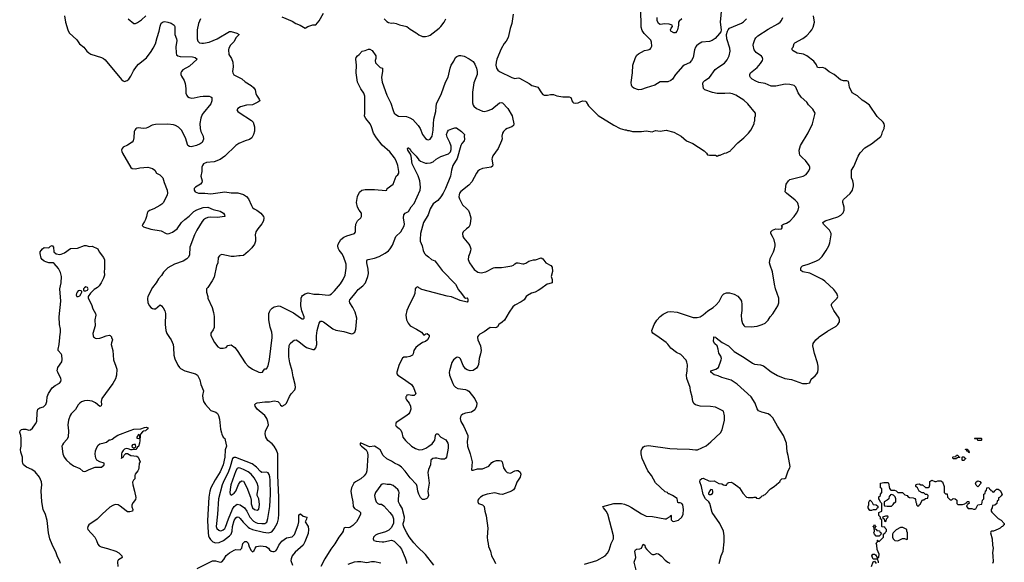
# Model space of a CAD drawing. Header units: inches. Extents: x 1934316 to 2140091, y 524953 to 667329.
# Tile 363 of 384: x 2102111 to 2114871, y 587086 to 594120. Entities that reach past the tile are written whole.
import ezdxf

# ---------------------------------------------------------------- set-up
doc = ezdxf.new("R2010")
doc.units = ezdxf.units.IN
doc.header["$MEASUREMENT"] = 0
for name, color, linetype in [('C1508', 7, 'Continuous'), ('C1509', 7, 'Continuous'), ('C1518', 7, 'Continuous'), ('C1519', 7, 'Continuous')]:
    doc.layers.add(name, color=color, linetype=linetype)

msp = doc.modelspace()

# ---------------------------------------------------------------- linework, layer by layer
at = {"layer": 'C1508', "color": 5}
for points, elevation in [([(2102640, 587070), (2102629, 587110), (2102599, 587159), (2102584, 587210), (2102530, 587316), (2102503, 587390), (2102486, 587470), (2102468, 587630), (2102444, 587704), (2102417, 587770), (2102400, 587870), (2102391, 588011), (2102398, 588090), (2102393, 588130), (2102366, 588190), (2102310, 588260), (2102270, 588288), (2102198, 588318), (2102161, 588350), (2102150, 588370), (2102147, 588387), (2102148, 588450), (2102127, 588513), (2102120, 588550), (2102130, 588590), (2102132, 588690), (2102125, 588730), (2102111, 588770), (2102116, 588790), (2102133, 588807), (2102150, 588814), (2102190, 588812), (2102230, 588801), (2102250, 588803), (2102276, 588824), (2102318, 588882), (2102332, 588910), (2102337, 589030), (2102348, 589070), (2102370, 589087), (2102418, 589102), (2102450, 589130), (2102462, 589170), (2102465, 589230), (2102485, 589275), (2102533, 589347), (2102570, 589377), (2102625, 589410), (2102644, 589430), (2102650, 589450), (2102646, 589470), (2102604, 589550), (2102598, 589570), (2102605, 589610), (2102656, 589684), (2102663, 589717), (2102657, 589770), (2102647, 589790), (2102611, 589830), (2102611, 589850), (2102622, 589910), (2102630, 590000)], 180), ([(2103302, 590000), (2103313, 589970), (2103300, 589930), (2103298, 589910), (2103320, 589830), (2103328, 589710), (2103359, 589630), (2103368, 589590), (2103364, 589510), (2103354, 589466), (2103316, 589404), (2103175, 589210), (2103165, 589170), (2103170, 589130), (2103167, 589113), (2103150, 589107), (2103095, 589155), (2103050, 589175), (2102990, 589185), (2102950, 589181), (2102910, 589165), (2102889, 589150), (2102870, 589128), (2102835, 589065), (2102779, 589010), (2102766, 588990), (2102745, 588930), (2102737, 588870), (2102743, 588790), (2102738, 588710), (2102723, 588677), (2102679, 588630), (2102665, 588610), (2102659, 588590), (2102672, 588490), (2102686, 588450), (2102716, 588410), (2102760, 588370), (2102810, 588336), (2102890, 588301), (2102930, 588266), (2102950, 588261), (2102970, 588266), (2103011, 588289), (2103090, 588320), (2103170, 588319), (2103205, 588350), (2103205, 588370), (2103150, 588387), (2103110, 588410), (2103096, 588436), (2103088, 588488), (2103092, 588530), (2103110, 588574), (2103130, 588604), (2103150, 588623), (2103207, 588633), (2103236, 588644), (2103270, 588672), (2103287, 588673), (2103310, 588682), (2103347, 588713), (2103384, 588736), (2103544, 588796), (2103590, 588811), (2103683, 588817), (2103730, 588835), (2103756, 588836), (2103774, 588830), (2103762, 588810), (2103742, 588790), (2103715, 588785), (2103703, 588777), (2103675, 588745), (2103671, 588730), (2103670, 588666), (2103662, 588630), (2103650, 588589), (2103639, 588581), (2103630, 588561), (2103622, 588558), (2103619, 588550), (2103570, 588542), (2103550, 588544), (2103518, 588558), (2103490, 588562), (2103468, 588552), (2103450, 588535), (2103435, 588510), (2103429, 588490), (2103430, 588432), (2103436, 588444), (2103450, 588450), (2103465, 588475), (2103485, 588495), (2103510, 588496), (2103550, 588470), (2103630, 588464), (2103647, 588450), (2103671, 588390), (2103658, 588370), (2103656, 588310), (2103651, 588290), (2103641, 588270), (2103608, 588230), (2103602, 588210), (2103602, 588170), (2103586, 588150), (2103575, 588125), (2103576, 588090), (2103598, 588010), (2103615, 587925), (2103610, 587899), (2103580, 587860), (2103566, 587830), (2103566, 587806), (2103579, 587770), (2103571, 587750), (2103540, 587740), (2103510, 587741), (2103490, 587752), (2103414, 587814), (2103389, 587829), (2103350, 587834), (2103316, 587824), (2103278, 587802), (2103178, 587710), (2103115, 587645), (2103007, 587570), (2102992, 587550), (2102989, 587530), (2102995, 587510), (2103085, 587410), (2103107, 587370), (2103123, 587323), (2103140, 587300), (2103166, 587286), (2103250, 587265), (2103357, 587230), (2103395, 587210), (2103436, 587170), (2103439, 587150), (2103435, 587145), (2103390, 587120), (2103382, 587110), (2103379, 587090), (2103385, 587030)], 180), ([(2103080, 590000), (2103090, 589992), (2103110, 589986), (2103150, 589991), (2103174, 590000)], 180), ([(2104052, 590000), (2104072, 589970), (2104098, 589910), (2104105, 589870), (2104108, 589770), (2104123, 589723), (2104162, 589642), (2104183, 589610), (2104197, 589597), (2104250, 589570), (2104390, 589528), (2104416, 589510), (2104447, 589450), (2104458, 589390), (2104491, 589310), (2104479, 589250), (2104483, 589210), (2104494, 589170), (2104521, 589130), (2104590, 589053), (2104652, 589032), (2104673, 589013), (2104688, 588990), (2104701, 588941), (2104715, 588810), (2104725, 588765), (2104730, 588747), (2104750, 588710), (2104768, 588690), (2104776, 588670), (2104790, 588590), (2104775, 588545), (2104768, 588450), (2104749, 588350), (2104710, 588260), (2104645, 588155), (2104588, 588050), (2104574, 588010), (2104562, 587930), (2104545, 587630), (2104553, 587470), (2104559, 587430), (2104568, 587408), (2104583, 587383), (2104613, 587353), (2104650, 587338), (2104697, 587343), (2104752, 587368), (2104832, 587428), (2104850, 587450), (2104866, 587490), (2104869, 587550), (2104890, 587629), (2104910, 587663), (2104930, 587674), (2104950, 587671), (2104970, 587653), (2105006, 587606), (2105070, 587541), (2105090, 587527), (2105130, 587510), (2105270, 587475), (2105330, 587469), (2105365, 587475), (2105378, 587482), (2105410, 587519), (2105450, 587596), (2105465, 587650), (2105471, 587709), (2105471, 587931), (2105456, 588210), (2105456, 588490), (2105439, 588539), (2105411, 588590), (2105381, 588621), (2105326, 588666), (2105300, 588710), (2105293, 588750), (2105296, 588784), (2105335, 588870), (2105328, 588910), (2105313, 588950), (2105287, 588987), (2105188, 589070), (2105161, 589110), (2105159, 589130), (2105170, 589146), (2105188, 589152), (2105290, 589166), (2105350, 589168), (2105410, 589181), (2105455, 589170), (2105477, 589150), (2105490, 589125), (2105511, 589110), (2105550, 589130), (2105570, 589150), (2105606, 589234), (2105630, 589269), (2105678, 589322), (2105685, 589350), (2105681, 589390), (2105653, 589490), (2105644, 589570), (2105610, 589670), (2105601, 589750), (2105599, 589830), (2105605, 589895), (2105618, 589922), (2105650, 589954), (2105670, 589967), (2105692, 589972), (2105730, 589949), (2105799, 589890), (2105830, 589870), (2105910, 589844), (2105930, 589843), (2105950, 589866), (2105960, 589910), (2105958, 590000)], 220), ([(2104601, 590000), (2104637, 589937), (2104679, 589879), (2104710, 589861), (2104750, 589861), (2104788, 589870), (2104810, 589895), (2104850, 589906), (2104898, 589870), (2104931, 589831), (2105031, 589670), (2105071, 589630), (2105129, 589589), (2105210, 589551), (2105235, 589545), (2105258, 589550), (2105270, 589574), (2105287, 589593), (2105310, 589594), (2105330, 589634), (2105350, 589714), (2105381, 590000)], 240), ([(2107413, 590000), (2107394, 589970), (2107371, 589950), (2107330, 589937), (2107270, 589894), (2107244, 589870), (2107218, 589830), (2107210, 589790), (2107202, 589770), (2107167, 589753), (2107130, 589745), (2107090, 589746), (2107070, 589733), (2107030, 589650), (2106999, 589550), (2107000, 589530), (2107010, 589510), (2107070, 589474), (2107188, 589390), (2107215, 589350), (2107246, 589270), (2107222, 589250), (2107192, 589248), (2107150, 589255), (2107130, 589251), (2107122, 589238), (2107117, 589230), (2107117, 589210), (2107125, 589190), (2107157, 589150), (2107176, 589110), (2107178, 589070), (2107168, 589032), (2107153, 589010), (2107130, 588991), (2106990, 588897), (2106980, 588870), (2106989, 588850), (2107030, 588820), (2107050, 588797), (2107062, 588770), (2107078, 588710), (2107110, 588667), (2107190, 588590), (2107240, 588560), (2107290, 588543), (2107330, 588548), (2107374, 588566), (2107415, 588590), (2107457, 588623), (2107480, 588650), (2107491, 588670), (2107501, 588730), (2107510, 588750), (2107532, 588752), (2107571, 588710), (2107633, 588673), (2107661, 588630), (2107666, 588610), (2107664, 588564), (2107644, 588450), (2107631, 588430), (2107615, 588425), (2107570, 588424), (2107515, 588435), (2107490, 588434), (2107467, 588430), (2107440, 588410), (2107433, 588350), (2107408, 588290), (2107399, 588250), (2107418, 588110), (2107401, 588010), (2107408, 587950), (2107398, 587922), (2107386, 587914), (2107359, 587901), (2107330, 587901), (2107304, 587924), (2107282, 587970), (2107270, 588010), (2107263, 588070), (2107253, 588093), (2107170, 588180), (2107108, 588268), (2107060, 588320), (2107025, 588345), (2106970, 588370), (2106930, 588396), (2106867, 588427), (2106822, 588470), (2106782, 588542), (2106730, 588580), (2106710, 588590), (2106645, 588585), (2106535, 588630), (2106525, 588630), (2106523, 588610), (2106541, 588590), (2106602, 588542), (2106620, 588510), (2106624, 588470), (2106611, 588270), (2106600, 588240), (2106574, 588206), (2106530, 588170), (2106464, 588130), (2106443, 588110), (2106410, 588050), (2106403, 588010), (2106410, 587950), (2106429, 587870), (2106431, 587810), (2106450, 587782), (2106510, 587750), (2106527, 587730), (2106529, 587710), (2106512, 587670), (2106476, 587610), (2106430, 587562), (2106390, 587536), (2106370, 587533), (2106330, 587538), (2106310, 587530), (2106301, 587490), (2106290, 587470), (2106247, 587413), (2106194, 587326), (2106143, 587257), (2106067, 587133), (2106014, 587030)], 220), ([(2108046, 590000), (2108048, 589970), (2108083, 589890), (2108090, 589830), (2108085, 589790), (2108064, 589730), (2108058, 589650), (2108050, 589629), (2108030, 589601), (2107990, 589573), (2107950, 589570), (2107910, 589579), (2107890, 589593), (2107857, 589637), (2107822, 589722), (2107810, 589735), (2107790, 589744), (2107770, 589739), (2107731, 589710), (2107710, 589675), (2107681, 589570), (2107679, 589550), (2107681, 589510), (2107723, 589403), (2107739, 589379), (2107758, 589358), (2107790, 589339), (2107887, 589327), (2107910, 589319), (2107930, 589306), (2108010, 589206), (2108035, 589150), (2108033, 589110), (2108010, 589063), (2107967, 589033), (2107890, 589020), (2107854, 589006), (2107832, 588988), (2107823, 588970), (2107820, 588950), (2107830, 588910), (2107868, 588848), (2107917, 588730), (2107920, 588710), (2107910, 588650), (2107914, 588590), (2107951, 588491), (2107974, 588390), (2107966, 588286), (2107970, 588281), (2107990, 588279), (2108044, 588296), (2108110, 588299), (2108190, 588334), (2108230, 588379), (2108250, 588392), (2108290, 588404), (2108330, 588406), (2108350, 588403), (2108365, 588390), (2108381, 588310), (2108407, 588270), (2108430, 588252), (2108470, 588241), (2108530, 588270), (2108550, 588276), (2108570, 588275), (2108595, 588255), (2108605, 588230), (2108596, 588190), (2108555, 588125), (2108529, 588050), (2108510, 588025), (2108483, 588010), (2108370, 587965), (2108332, 587968), (2108270, 587985), (2108170, 587971), (2108117, 587950), (2108085, 587930), (2108063, 587910), (2108049, 587890), (2108047, 587870), (2108057, 587850), (2108109, 587829), (2108130, 587810), (2108137, 587750), (2108157, 587690), (2108176, 587530), (2108170, 587410), (2108174, 587370), (2108184, 587330), (2108185, 587290), (2108212, 587230), (2108226, 587170), (2108262, 587110), (2108278, 587070)], 240), ([(2107476, 587050), (2107370, 587185), (2107266, 587286), (2107218, 587338), (2107157, 587417), (2107127, 587470), (2107093, 587533), (2107081, 587570), (2107081, 587590), (2107094, 587630), (2107099, 587670), (2107069, 587789), (2107036, 587836), (2107021, 587870), (2107020, 587910), (2107031, 587990), (2107026, 588010), (2107013, 588030), (2106950, 588081), (2106916, 588096), (2106874, 588094), (2106830, 588104), (2106810, 588099), (2106790, 588084), (2106721, 587990), (2106711, 587950), (2106716, 587910), (2106730, 587872), (2106752, 587850), (2106770, 587841), (2106798, 587838), (2106830, 587816), (2106910, 587731), (2106941, 587690), (2106956, 587650), (2106956, 587590), (2106927, 587533), (2106897, 587503), (2106850, 587479), (2106750, 587449), (2106724, 587436), (2106698, 587410), (2106691, 587390), (2106697, 587377), (2106702, 587370), (2106730, 587362), (2106810, 587350), (2106831, 587351), (2106930, 587372), (2106962, 587361), (2107033, 587293), (2107058, 587258), (2107105, 587145), (2107124, 587090), (2107122, 587070)], 240), ([(2109430, 587060), (2109590, 587110), (2109697, 587170), (2109730, 587205), (2109750, 587244), (2109776, 587330), (2109805, 587390), (2109806, 587430), (2109734, 587710), (2109711, 587751), (2109676, 587790), (2109669, 587810), (2109810, 587847), (2109910, 587849), (2109950, 587838), (2110000, 587816)], 240), ([(2104410, 587004), (2104610, 587107), (2104650, 587107), (2104710, 587088), (2104730, 587094), (2104758, 587122), (2104787, 587173), (2104830, 587207), (2104890, 587244), (2104910, 587250), (2104970, 587249), (2104981, 587259), (2104992, 587270), (2105004, 587330), (2105030, 587357), (2105050, 587354), (2105070, 587336), (2105085, 587285), (2105110, 587240), (2105130, 587220), (2105150, 587238), (2105163, 587270), (2105181, 587290), (2105230, 587299), (2105303, 587290), (2105334, 587270), (2105348, 587248), (2105370, 587232), (2105390, 587225), (2105410, 587224), (2105430, 587233), (2105444, 587250), (2105468, 587310), (2105510, 587360), (2105570, 587402), (2105642, 587418), (2105673, 587447), (2105721, 587570), (2105728, 587610), (2105730, 587702), (2105750, 587715), (2105785, 587685), (2105831, 587670), (2105830, 587646), (2105812, 587610), (2105850, 587550), (2105856, 587510), (2105850, 587459), (2105807, 587350), (2105784, 587310), (2105681, 587219), (2105644, 587170), (2105628, 587130), (2105626, 587110), (2105646, 587050)], 180), ([(2106370, 587063), (2106450, 587091), (2106490, 587098), (2106530, 587098), (2106610, 587085), (2106670, 587095), (2106710, 587095), (2106790, 587077)], 220)]:
    msp.add_lwpolyline(points, dxfattribs=dict(at, elevation=elevation))
for points, elevation in [([(2103650, 588742), (2103627, 588710), (2103630, 588694), (2103650, 588692), (2103666, 588694), (2103668, 588710), (2103668, 588730)], 180), ([(2103610, 588615), (2103590, 588615), (2103571, 588609), (2103563, 588597), (2103563, 588590), (2103570, 588581), (2103590, 588566), (2103616, 588584)], 180), ([(2104890, 588445), (2104867, 588430), (2104838, 588322), (2104811, 588250), (2104760, 588150), (2104735, 588090), (2104689, 587910), (2104676, 587710), (2104657, 587550), (2104665, 587525), (2104690, 587501), (2104710, 587495), (2104730, 587498), (2104750, 587507), (2104770, 587526), (2104778, 587542), (2104817, 587650), (2104870, 587776), (2104892, 587810), (2104910, 587828), (2104930, 587839), (2104970, 587832), (2105025, 587790), (2105055, 587750), (2105093, 587670), (2105141, 587621), (2105170, 587604), (2105195, 587595), (2105250, 587587), (2105290, 587590), (2105312, 587608), (2105328, 587652), (2105352, 587808), (2105362, 587970), (2105359, 588150), (2105354, 588194), (2105344, 588224), (2105330, 588245), (2105310, 588254), (2105250, 588252), (2105230, 588263), (2105180, 588320), (2105123, 588363), (2104910, 588444)], 240), ([(2104946, 588310), (2104930, 588301), (2104910, 588270), (2104848, 588090), (2104837, 588030), (2104835, 587990), (2104839, 587970), (2104850, 587956), (2104890, 587982), (2104913, 588010), (2104945, 588095), (2104967, 588130), (2104990, 588143), (2105010, 588137), (2105056, 588056), (2105104, 587930), (2105111, 587890), (2105110, 587842), (2105128, 587790), (2105154, 587770), (2105190, 587761), (2105210, 587774), (2105217, 587837), (2105210, 587909), (2105189, 587950), (2105187, 587970), (2105203, 588037), (2105200, 588070), (2105188, 588110), (2105150, 588179), (2105110, 588230), (2105070, 588258), (2105010, 588290), (2104970, 588308)], 260)]:
    msp.add_lwpolyline(points, close=True, dxfattribs=dict(at, elevation=elevation))
at = {"layer": 'C1509', "color": 5}
for points, elevation in [([(2102691, 594170), (2102704, 594090), (2102734, 593990), (2102751, 593950), (2102850, 593858), (2102888, 593808), (2102943, 593763), (2102983, 593710), (2103009, 593689), (2103034, 593674), (2103170, 593630), (2103197, 593617), (2103219, 593599), (2103430, 593344), (2103450, 593328), (2103470, 593320), (2103504, 593330), (2103524, 593350), (2103550, 593388), (2103585, 593455), (2103626, 593514), (2103650, 593542), (2103753, 593627), (2103814, 593706), (2103842, 593750), (2103871, 593809), (2103891, 593890), (2103917, 593970), (2103930, 594035), (2103946, 594074), (2103969, 594091), (2103990, 594095), (2104030, 594090), (2104075, 594075), (2104112, 594050), (2104122, 594030), (2104120, 593930), (2104145, 593870), (2104147, 593850), (2104134, 593770), (2104139, 593690), (2104145, 593665), (2104161, 593650), (2104190, 593641), (2104350, 593640), (2104387, 593630), (2104411, 593610), (2104310, 593518), (2104227, 593470), (2104206, 593450), (2104198, 593430), (2104200, 593410), (2104207, 593390), (2104244, 593330), (2104255, 593295), (2104264, 593230), (2104266, 593166), (2104276, 593136), (2104285, 593125), (2104308, 593110), (2104343, 593103), (2104370, 593105), (2104450, 593124), (2104490, 593129), (2104568, 593128), (2104590, 593119), (2104599, 593110), (2104601, 593070), (2104587, 593030), (2104488, 592910), (2104476, 592890), (2104457, 592843), (2104447, 592773), (2104448, 592710), (2104460, 592670), (2104490, 592610), (2104495, 592570), (2104475, 592530), (2104450, 592510), (2104402, 592490), (2104333, 592473), (2104310, 592476), (2104290, 592489), (2104259, 592590), (2104208, 592688), (2104170, 592726), (2104130, 592748), (2104104, 592756), (2104030, 592764), (2103870, 592763), (2103826, 592754), (2103770, 592721), (2103750, 592714), (2103710, 592711), (2103650, 592718), (2103630, 592714), (2103615, 592705), (2103603, 592690), (2103595, 592670), (2103591, 592589), (2103581, 592550), (2103570, 592532), (2103510, 592493), (2103453, 592467), (2103440, 592450), (2103432, 592428), (2103433, 592410), (2103442, 592390), (2103550, 592203), (2103570, 592190), (2103610, 592187), (2103670, 592200), (2103770, 592210), (2103831, 592190), (2103862, 592170), (2103882, 592130), (2103927, 592107), (2103968, 592070), (2103984, 592010), (2104023, 591910), (2104027, 591870), (2104023, 591850), (2103974, 591750), (2103953, 591730), (2103927, 591713), (2103850, 591670), (2103793, 591647), (2103772, 591630), (2103762, 591610), (2103756, 591570), (2103743, 591530), (2103730, 591502), (2103707, 591470), (2103700, 591450), (2103716, 591436), (2103810, 591406), (2103943, 591383), (2104010, 591347), (2104030, 591344), (2104050, 591348), (2104090, 591367), (2104151, 591409), (2104210, 591493), (2104250, 591531), (2104307, 591573), (2104367, 591633), (2104405, 591655), (2104490, 591685), (2104550, 591688), (2104620, 591660), (2104710, 591637), (2104751, 591610), (2104766, 591590), (2104771, 591570), (2104670, 591557), (2104590, 591559), (2104550, 591555), (2104518, 591542), (2104495, 591525), (2104476, 591504), (2104406, 591390), (2104375, 591330), (2104318, 591170), (2104310, 591070), (2104298, 591042), (2104278, 591022), (2104230, 590990), (2104119, 590950), (2104030, 590902), (2103975, 590845), (2103950, 590806), (2103910, 590761), (2103881, 590710), (2103830, 590649), (2103772, 590530), (2103767, 590506), (2103771, 590450), (2103794, 590410), (2103811, 590390), (2103830, 590378), (2103850, 590371), (2103870, 590373), (2103930, 590425), (2103950, 590411), (2103970, 590385), (2103990, 590346), (2103999, 590310), (2103998, 590170), (2104006, 590090), (2104020, 590050), (2104052, 590000)], 220), ([(2103518, 594130), (2103590, 594072), (2103610, 594072), (2103638, 594082), (2103690, 594118), (2103744, 594170)], 240), ([(2104454, 594130), (2104430, 594070), (2104413, 593990), (2104409, 593890), (2104410, 593870), (2104421, 593841), (2104442, 593822), (2104470, 593815), (2104495, 593815), (2104565, 593830), (2104670, 593874), (2104830, 593967), (2104850, 593968), (2104927, 593947), (2104955, 593930), (2104918, 593890), (2104885, 593835), (2104842, 593790), (2104820, 593750), (2104815, 593730), (2104823, 593670), (2104857, 593617), (2104875, 593570), (2104879, 593510), (2104870, 593450), (2104873, 593430), (2104887, 593407), (2104990, 593352), (2105033, 593313), (2105110, 593269), (2105143, 593243), (2105162, 593210), (2105170, 593165), (2105180, 593140), (2105216, 593090), (2105221, 593070), (2105198, 593050), (2105130, 593016), (2105050, 593012), (2104971, 592990), (2104938, 592970), (2104926, 592950), (2104938, 592930), (2104956, 592916), (2105115, 592815), (2105136, 592790), (2105155, 592730), (2105155, 592675), (2105143, 592630), (2105119, 592590), (2105090, 592567), (2105031, 592549), (2104950, 592515), (2104910, 592489), (2104771, 592350), (2104710, 592306), (2104630, 592278), (2104530, 592267), (2104494, 592250), (2104478, 592230), (2104473, 592210), (2104470, 592150), (2104459, 592090), (2104474, 592030), (2104470, 592010), (2104454, 591986), (2104391, 591950), (2104371, 591930), (2104371, 591910), (2104385, 591890), (2104430, 591870), (2104510, 591873), (2104590, 591863), (2104770, 591888), (2104850, 591874), (2104936, 591876), (2105010, 591853), (2105050, 591828), (2105076, 591796), (2105113, 591710), (2105127, 591687), (2105148, 591668), (2105186, 591650), (2105238, 591610), (2105270, 591570), (2105276, 591550), (2105270, 591514), (2105250, 591472), (2105196, 591410), (2105170, 591370), (2105164, 591330), (2105169, 591290), (2105167, 591250), (2105155, 591210), (2105119, 591161), (2105070, 591113), (2105010, 591063), (2104970, 591057), (2104950, 591061), (2104891, 591049), (2104850, 591049), (2104730, 591074), (2104711, 591069), (2104700, 591060), (2104683, 591037), (2104681, 590970), (2104663, 590930), (2104630, 590782), (2104606, 590734), (2104551, 590649), (2104531, 590630), (2104531, 590590), (2104551, 590530), (2104551, 590510), (2104607, 590390), (2104624, 590324), (2104631, 590271), (2104631, 590129), (2104620, 590100), (2104590, 590058), (2104588, 590030), (2104595, 590010), (2104601, 590000)], 240), ([(2105510, 594155), (2105641, 594101), (2105691, 594070), (2105747, 594047), (2105810, 594012), (2105846, 594030), (2105910, 594052), (2105950, 594052), (2105990, 594105), (2106050, 594205)], 260), ([(2106833, 594133), (2106870, 594096), (2106890, 594083), (2106930, 594076), (2106950, 594079), (2106989, 594071), (2107034, 594054), (2107130, 594031), (2107170, 593998), (2107251, 593951), (2107260, 593940), (2107284, 593924), (2107330, 593902), (2107370, 593901), (2107410, 593911), (2107430, 593921), (2107549, 594010), (2107570, 594031), (2107614, 594090), (2107624, 594116), (2107635, 594130)], 260), ([(2108507, 594190), (2108488, 594070), (2108467, 594007), (2108442, 593890), (2108417, 593843), (2108391, 593810), (2108350, 593742), (2108294, 593610), (2108285, 593570), (2108282, 593530), (2108290, 593492), (2108307, 593467), (2108331, 593450), (2108490, 593370), (2108530, 593358), (2108570, 593366), (2108590, 593361), (2108714, 593294), (2108750, 593267), (2108814, 593250), (2108824, 593244), (2108872, 593170), (2108890, 593152), (2108910, 593142), (2108950, 593142), (2108992, 593152), (2109030, 593152), (2109072, 593132), (2109150, 593121), (2109230, 593118), (2109252, 593110), (2109262, 593090), (2109265, 593070), (2109278, 593050), (2109290, 593041), (2109310, 593036), (2109350, 593041), (2109382, 593058), (2109410, 593066), (2109442, 593062), (2109454, 593054), (2109483, 593003), (2109610, 592878), (2109811, 592751), (2109894, 592710), (2109952, 592692), (2109971, 592691), (2109990, 592682), (2110000, 592682)], 260), ([(2105381, 590000), (2105384, 590030), (2105378, 590070), (2105356, 590136), (2105340, 590230), (2105341, 590310), (2105347, 590333), (2105362, 590358), (2105381, 590379), (2105410, 590399), (2105469, 590409), (2105485, 590405), (2105659, 590319), (2105750, 590253), (2105770, 590244), (2105790, 590241), (2105796, 590250), (2105796, 590270), (2105766, 590346), (2105756, 590410), (2105759, 590510), (2105767, 590533), (2105776, 590544), (2105810, 590566), (2105850, 590579), (2105924, 590564), (2105990, 590562), (2106110, 590549), (2106130, 590555), (2106150, 590568), (2106190, 590605), (2106270, 590695), (2106305, 590750), (2106329, 590809), (2106342, 590898), (2106341, 590950), (2106307, 591050), (2106287, 591090), (2106253, 591133), (2106239, 591159), (2106234, 591190), (2106238, 591210), (2106271, 591269), (2106310, 591302), (2106350, 591320), (2106452, 591348), (2106460, 591360), (2106464, 591370), (2106462, 591422), (2106469, 591470), (2106490, 591511), (2106530, 591552), (2106539, 591570), (2106542, 591590), (2106542, 591610), (2106509, 591649), (2106489, 591690), (2106477, 591750), (2106489, 591830), (2106514, 591886), (2106544, 591910), (2106590, 591920), (2106710, 591920), (2106856, 591904), (2106868, 591912), (2106875, 591930), (2106949, 591990), (2106989, 592090), (2107012, 592108), (2107025, 592130), (2107026, 592150), (2107011, 592230), (2106989, 592290), (2106967, 592330), (2106910, 592409), (2106810, 592494), (2106734, 592590), (2106696, 592650), (2106672, 592732), (2106654, 592770), (2106598, 592838), (2106581, 592870), (2106584, 592910), (2106584, 593130), (2106570, 593169), (2106530, 593225), (2106490, 593309), (2106470, 593430), (2106478, 593530), (2106468, 593610), (2106472, 593630), (2106488, 593652), (2106512, 593668), (2106549, 593711), (2106590, 593721), (2106630, 593738), (2106650, 593738), (2106679, 593719), (2106725, 593650), (2106725, 593615), (2106718, 593590), (2106722, 593562), (2106760, 593520), (2106782, 593502), (2106811, 593490), (2106814, 593454), (2106799, 593370), (2106808, 593312), (2106870, 593141), (2106919, 593039), (2106950, 592941), (2106966, 592910), (2106984, 592890), (2107019, 592870), (2107124, 592864), (2107169, 592849), (2107208, 592828), (2107277, 592750), (2107302, 592710), (2107333, 592630), (2107370, 592581), (2107390, 592566), (2107410, 592561), (2107429, 592571), (2107455, 592610), (2107471, 592690), (2107473, 592770), (2107480, 592830), (2107506, 592930), (2107507, 592990), (2107514, 593030), (2107578, 593162), (2107630, 593310), (2107665, 593375), (2107689, 593491), (2107701, 593530), (2107737, 593583), (2107761, 593630), (2107776, 593644), (2107806, 593654), (2107830, 593656), (2107870, 593647), (2107934, 593614), (2107990, 593576), (2108010, 593544), (2108033, 593490), (2108041, 593450), (2108041, 593410), (2107998, 593302), (2107978, 593182), (2107981, 593041), (2107988, 593010), (2107997, 592997), (2108030, 592970), (2108110, 592933), (2108130, 592930), (2108170, 592937), (2108230, 592959), (2108330, 593042), (2108350, 593048), (2108370, 593044), (2108437, 592970), (2108492, 592872), (2108499, 592850), (2108513, 592770), (2108510, 592750), (2108491, 592729), (2108430, 592710), (2108405, 592695), (2108379, 592670), (2108366, 592650), (2108361, 592610), (2108364, 592576), (2108356, 592550), (2108310, 592450), (2108243, 592357), (2108233, 592330), (2108230, 592310), (2108243, 592237), (2108238, 592222), (2108222, 592210), (2108110, 592189), (2108070, 592173), (2108050, 592156), (2108030, 592129), (2107970, 592016), (2107930, 591975), (2107830, 591893), (2107812, 591870), (2107805, 591850), (2107802, 591822), (2107810, 591797), (2107850, 591721), (2107907, 591670), (2107926, 591646), (2107942, 591610), (2107956, 591550), (2107954, 591506), (2107943, 591457), (2107931, 591430), (2107901, 591410), (2107858, 591370), (2107851, 591350), (2107856, 591310), (2107868, 591288), (2107931, 591210), (2107943, 591190), (2107956, 591150), (2107955, 591125), (2107946, 591094), (2107926, 591050), (2107923, 591010), (2107941, 590970), (2108002, 590882), (2108050, 590845), (2108090, 590839), (2108150, 590853), (2108250, 590905), (2108270, 590909), (2108354, 590906), (2108410, 590918), (2108490, 590928), (2108510, 590936), (2108530, 590956), (2108550, 590966), (2108570, 590967), (2108630, 590954), (2108645, 590955), (2108670, 590965), (2108710, 590991), (2108770, 591006), (2108794, 591006), (2108870, 591031), (2108890, 591018), (2108931, 590970), (2108995, 590935), (2109011, 590910), (2109017, 590857), (2108998, 590790), (2109011, 590750), (2109012, 590710), (2108970, 590695), (2108947, 590693), (2108865, 590630), (2108830, 590609), (2108790, 590589), (2108746, 590574), (2108690, 590545), (2108675, 590530), (2108650, 590490), (2108610, 590463), (2108530, 590421), (2108502, 590398), (2108454, 590330), (2108395, 590225), (2108363, 590197), (2108322, 590170), (2108302, 590138), (2108291, 590129), (2108274, 590126), (2108210, 590129), (2108130, 590074), (2108076, 590044), (2108055, 590025), (2108046, 590010), (2108046, 590000)], 240), ([(2105958, 590000), (2105957, 590023), (2105967, 590090), (2105994, 590186), (2106010, 590210), (2106026, 590214), (2106050, 590204), (2106170, 590113), (2106210, 590095), (2106310, 590076), (2106410, 590047), (2106430, 590050), (2106453, 590070), (2106468, 590110), (2106482, 590250), (2106458, 590330), (2106429, 590389), (2106391, 590450), (2106386, 590470), (2106391, 590490), (2106437, 590543), (2106470, 590590), (2106499, 590621), (2106559, 590670), (2106592, 590710), (2106622, 590790), (2106631, 590830), (2106628, 590888), (2106611, 590970), (2106610, 590995), (2106615, 591005), (2106627, 591013), (2106710, 591028), (2106770, 591051), (2106847, 591093), (2106890, 591124), (2106912, 591148), (2106942, 591198), (2106987, 591310), (2107049, 591371), (2107094, 591446), (2107100, 591470), (2107087, 591550), (2107090, 591590), (2107108, 591612), (2107150, 591635), (2107186, 591694), (2107224, 591736), (2107299, 591910), (2107305, 591950), (2107297, 592030), (2107274, 592094), (2107196, 592250), (2107184, 592350), (2107175, 592375), (2107143, 592430), (2107135, 592450), (2107141, 592459), (2107150, 592459), (2107170, 592441), (2107182, 592422), (2107250, 592353), (2107283, 592303), (2107305, 592285), (2107370, 592261), (2107390, 592258), (2107436, 592264), (2107470, 592277), (2107510, 592310), (2107570, 592347), (2107670, 592380), (2107693, 592407), (2107702, 592438), (2107702, 592482), (2107687, 592527), (2107650, 592599), (2107644, 592630), (2107654, 592666), (2107670, 592687), (2107710, 592707), (2107750, 592718), (2107770, 592718), (2107837, 592670), (2107876, 592630), (2107871, 592609), (2107875, 592570), (2107871, 592550), (2107843, 592517), (2107829, 592491), (2107779, 592321), (2107726, 592230), (2107707, 592170), (2107692, 592090), (2107630, 591930), (2107601, 591870), (2107570, 591824), (2107530, 591778), (2107470, 591732), (2107431, 591670), (2107405, 591590), (2107346, 591490), (2107307, 591350), (2107300, 591270), (2107302, 591250), (2107327, 591190), (2107341, 591130), (2107359, 591090), (2107375, 591070), (2107410, 591047), (2107450, 591011), (2107490, 590994), (2107510, 590974), (2107588, 590868), (2107758, 590690), (2107796, 590616), (2107837, 590570), (2107870, 590521), (2107890, 590512), (2107910, 590514), (2107916, 590510), (2107920, 590490), (2107918, 590470), (2107910, 590459), (2107818, 590478), (2107706, 590526), (2107650, 590536), (2107324, 590624), (2107284, 590644), (2107270, 590658), (2107249, 590650), (2107236, 590630), (2107232, 590572), (2107224, 590550), (2107190, 590477), (2107161, 590430), (2107129, 590350), (2107117, 590290), (2107126, 590230), (2107145, 590185), (2107170, 590150), (2107252, 590110), (2107319, 590070), (2107350, 590031), (2107374, 590046), (2107391, 590050), (2107419, 590030), (2107419, 590010), (2107413, 590000)], 220), ([(2102630, 590000), (2102631, 590010), (2102641, 590070), (2102640, 590110), (2102625, 590170), (2102621, 590270), (2102644, 590470), (2102631, 590630), (2102650, 590710), (2102654, 590790), (2102641, 590841), (2102616, 590896), (2102559, 590960), (2102546, 590966), (2102488, 590970), (2102450, 590982), (2102429, 590990), (2102403, 591010), (2102389, 591030), (2102375, 591090), (2102378, 591110), (2102389, 591130), (2102408, 591150), (2102430, 591165), (2102490, 591162), (2102510, 591182), (2102532, 591192), (2102551, 591171), (2102552, 591112), (2102584, 591084), (2102630, 591078), (2102650, 591081), (2102690, 591099), (2102770, 591152), (2102861, 591159), (2102950, 591192), (2102972, 591192), (2103010, 591181), (2103050, 591186), (2103122, 591150), (2103142, 591110), (2103197, 591037), (2103208, 591008), (2103210, 590890), (2103206, 590854), (2103208, 590810), (2103197, 590770), (2103167, 590710), (2103140, 590670), (2103120, 590650), (2103077, 590623), (2103027, 590573), (2102997, 590530), (2102997, 590510), (2103041, 590430), (2103059, 590370), (2103094, 590310), (2103097, 590290), (2103086, 590230), (2103088, 590150), (2103057, 590050), (2103062, 590022), (2103069, 590009), (2103080, 590000)], 180), ([(2103174, 590000), (2103230, 590021), (2103270, 590030), (2103284, 590024), (2103299, 590010), (2103302, 590000)], 180)]:
    msp.add_lwpolyline(points, dxfattribs=dict(at, elevation=elevation))
at = {"layer": 'C1509', "color": 5, "elevation": 180}
for points in [[(2102890, 590609), (2102870, 590603), (2102857, 590590), (2102846, 590570), (2102845, 590550), (2102851, 590531), (2102870, 590531), (2102890, 590541), (2102909, 590570), (2102916, 590590), (2102916, 590596), (2102906, 590606)], [(2102970, 590655), (2102950, 590643), (2102939, 590630), (2102938, 590618), (2102938, 590610), (2102946, 590606), (2102970, 590605), (2102990, 590615), (2102998, 590630), (2102990, 590649)]]:
    msp.add_lwpolyline(points, close=True, dxfattribs=at)
at = {"layer": 'C1518', "color": 5}
for points, elevation in [([(2110000, 587816), (2110038, 587798), (2110170, 587713), (2110230, 587685), (2110310, 587679), (2110470, 587648), (2110490, 587651), (2110502, 587658), (2110539, 587681), (2110550, 587698), (2110553, 587693), (2110556, 587635), (2110570, 587619), (2110590, 587615), (2110650, 587631), (2110690, 587671), (2110709, 587710), (2110712, 587770), (2110703, 587830), (2110690, 587849), (2110670, 587856), (2110650, 587855), (2110642, 587862), (2110632, 587912), (2110570, 587952), (2110530, 587973), (2110515, 587975), (2110506, 587990), (2110478, 587998), (2110350, 588118), (2110299, 588210), (2110253, 588273), (2110180, 588430), (2110163, 588490), (2110165, 588530), (2110177, 588563), (2110196, 588584), (2110209, 588591), (2110262, 588602), (2110538, 588562), (2110630, 588555), (2110790, 588552), (2110870, 588542), (2110895, 588545), (2111006, 588594), (2111037, 588623), (2111070, 588646), (2111195, 588765), (2111215, 588805), (2111243, 588930), (2111245, 588985), (2111230, 589046), (2111130, 589095), (2111065, 589105), (2110930, 589108), (2110870, 589128), (2110850, 589142), (2110836, 589170), (2110827, 589230), (2110804, 589310), (2110801, 589350), (2110756, 589470), (2110754, 589510), (2110762, 589570), (2110764, 589644), (2110759, 589679), (2110748, 589708), (2110679, 589779), (2110625, 589805), (2110550, 589861), (2110512, 589912), (2110490, 589935), (2110397, 590000)], 240), ([(2111178, 587070), (2111204, 587170), (2111227, 587230), (2111242, 587350), (2111239, 587430), (2111230, 587490), (2111184, 587590), (2111085, 587730), (2111055, 587850), (2111041, 587870), (2110997, 587910), (2110970, 587963), (2110949, 588070), (2110927, 588130), (2110930, 588153), (2110950, 588172), (2110970, 588175), (2111040, 588140), (2111070, 588137), (2111110, 588141), (2111170, 588107), (2111210, 588105), (2111231, 588090), (2111250, 588084), (2111270, 588087), (2111286, 588110), (2111300, 588120), (2111330, 588123), (2111358, 588110), (2111419, 588070), (2111438, 588050), (2111481, 587981), (2111530, 587931), (2111550, 587925), (2111615, 587925), (2111631, 587931), (2111650, 587932), (2111658, 587918), (2111690, 587914), (2111718, 587930), (2111734, 587946), (2111750, 587952), (2111758, 587962), (2111770, 587967), (2111840, 588040), (2111889, 588070), (2111950, 588119), (2111961, 588130), (2111970, 588151), (2111990, 588166), (2112029, 588171), (2112039, 588181), (2112069, 588270), (2112093, 588310), (2112095, 588330), (2112072, 588470), (2112058, 588518), (2112047, 588630), (2112010, 588729), (2111930, 588850), (2111870, 588957), (2111843, 588990), (2111812, 589012), (2111730, 589033), (2111687, 589050), (2111670, 589077), (2111642, 589150), (2111591, 589231), (2111410, 589397), (2111330, 589446), (2111210, 589481), (2111163, 589503), (2111110, 589515), (2111066, 589550), (2111069, 589570), (2111133, 589590), (2111169, 589610), (2111203, 589710), (2111205, 589730), (2111197, 589757), (2111170, 589798), (2111164, 589850), (2111152, 589890), (2111120, 589920), (2111101, 589950), (2111108, 590000)], 220), ([(2111134, 590000), (2111137, 589997), (2111217, 589937), (2111298, 589890), (2111370, 589820), (2111501, 589741), (2111608, 589668), (2111636, 589656), (2111710, 589645), (2111750, 589632), (2111850, 589554), (2111930, 589507), (2112028, 589468), (2112115, 589455), (2112254, 589406), (2112310, 589403), (2112350, 589412), (2112370, 589461), (2112418, 589502), (2112441, 589530), (2112453, 589550), (2112461, 589590), (2112459, 589630), (2112452, 589670), (2112412, 589792), (2112388, 589890), (2112396, 589924), (2112430, 589968), (2112464, 590000)], 220), ([(2113240, 587080), (2113242, 587090), (2113230, 587126), (2113170, 587126), (2113155, 587170), (2113168, 587190), (2113191, 587191), (2113204, 587184), (2113222, 587150), (2113222, 587142), (2113230, 587134), (2113247, 587153), (2113248, 587190), (2113222, 587250), (2113218, 587310), (2113210, 587334), (2113226, 587350), (2113227, 587373), (2113233, 587373), (2113238, 587358), (2113250, 587354), (2113306, 587410), (2113307, 587453), (2113322, 587458), (2113327, 587473), (2113346, 587490), (2113346, 587510), (2113327, 587527), (2113322, 587542), (2113290, 587546), (2113286, 587550), (2113286, 587630), (2113282, 587642), (2113267, 587647), (2113266, 587670), (2113247, 587693), (2113247, 587733), (2113286, 587750), (2113286, 587850), (2113267, 587867), (2113256, 587896), (2113246, 587910), (2113247, 587933), (2113266, 587950), (2113266, 587970), (2113286, 587990), (2113286, 588030), (2113282, 588042), (2113266, 588050), (2113266, 588110), (2113310, 588122), (2113360, 588120), (2113372, 588110), (2113384, 588044), (2113402, 588022), (2113450, 588022), (2113470, 588012), (2113492, 587992), (2113550, 587991), (2113581, 587961), (2113611, 587951), (2113620, 587940), (2113644, 587924), (2113690, 587922), (2113710, 587914), (2113720, 587900), (2113724, 587864), (2113734, 587850), (2113734, 587830), (2113750, 587814), (2113762, 587818), (2113767, 587833), (2113782, 587838), (2113810, 587894), (2113830, 587894), (2113850, 587914), (2113882, 587918), (2113886, 587950), (2113870, 587966), (2113850, 587966), (2113827, 587987), (2113808, 587988), (2113770, 588006), (2113748, 588050), (2113726, 588070), (2113726, 588090), (2113740, 588100), (2113770, 588102), (2113790, 588092), (2113812, 588092), (2113850, 588054), (2113890, 588054), (2113898, 588062), (2113906, 588090), (2113908, 588132), (2113930, 588152), (2113970, 588132), (2113990, 588132), (2114010, 588142), (2114050, 588142), (2114071, 588131), (2114094, 588070), (2114094, 587990), (2114110, 587974), (2114132, 587972), (2114134, 587930), (2114170, 587894), (2114190, 587894), (2114208, 587912), (2114234, 587910), (2114254, 587890), (2114254, 587850), (2114270, 587834), (2114330, 587834), (2114358, 587842), (2114370, 587854), (2114382, 587858), (2114390, 587874), (2114413, 587873), (2114414, 587850), (2114398, 587842), (2114394, 587830), (2114382, 587818), (2114384, 587804), (2114402, 587782), (2114450, 587782), (2114470, 587774), (2114490, 587774), (2114502, 587778), (2114527, 587833), (2114582, 587838), (2114588, 587892), (2114606, 587910), (2114606, 587970), (2114622, 587978), (2114627, 588013), (2114642, 588018), (2114647, 588053), (2114670, 588054), (2114678, 588038), (2114694, 588030), (2114698, 588018), (2114713, 588013), (2114718, 587998), (2114730, 587994), (2114742, 587998), (2114747, 588013), (2114770, 588034), (2114790, 588034), (2114818, 588018), (2114842, 587970), (2114830, 587946), (2114810, 587926), (2114798, 587922), (2114794, 587890), (2114778, 587882), (2114773, 587847), (2114750, 587826), (2114718, 587822), (2114714, 587790), (2114702, 587770), (2114702, 587750), (2114710, 587734), (2114792, 587652), (2114831, 587631), (2114871, 587591), (2114871, 587570), (2114857, 587563), (2114851, 587550), (2114834, 587546), (2114818, 587530), (2114790, 587514), (2114732, 587490), (2114710, 587489), (2114697, 587483), (2114691, 587470), (2114714, 587390), (2114719, 587310), (2114727, 587270), (2114718, 587210), (2114724, 587170), (2114725, 587090), (2114719, 587070)], 180), ([(2110109, 586950), (2110074, 587086), (2110098, 587150), (2110085, 587230), (2110093, 587247), (2110105, 587255), (2110150, 587262), (2110169, 587271), (2110190, 587322), (2110211, 587310), (2110219, 587279), (2110237, 587250), (2110296, 587196), (2110310, 587188), (2110332, 587188), (2110370, 587198), (2110390, 587195), (2110430, 587165), (2110474, 587114), (2110510, 587087), (2110536, 587076)], 220), ([(2113150, 587030), (2113170, 587094), (2113190, 587102), (2113210, 587072)], 180)]:
    msp.add_lwpolyline(points, dxfattribs=dict(at, elevation=elevation))
for points, elevation in [([(2114530, 588666), (2114522, 588682), (2114490, 588686), (2114486, 588690), (2114490, 588694), (2114570, 588694), (2114574, 588690), (2114574, 588670), (2114570, 588666)], 180), ([(2114410, 588506), (2114402, 588522), (2114387, 588527), (2114382, 588542), (2114367, 588547), (2114367, 588553), (2114390, 588554), (2114398, 588538), (2114413, 588533), (2114414, 588510)], 180), ([(2114250, 588426), (2114207, 588427), (2114206, 588450), (2114210, 588454), (2114242, 588458), (2114250, 588474), (2114270, 588474), (2114278, 588458), (2114294, 588450), (2114290, 588446), (2114258, 588442)], 180), ([(2114330, 588406), (2114326, 588410), (2114326, 588450), (2114330, 588454), (2114353, 588453), (2114358, 588438), (2114374, 588430), (2114358, 588422), (2114350, 588406)], 180), ([(2114530, 588066), (2114507, 588087), (2114498, 588110), (2114506, 588130), (2114530, 588142), (2114553, 588133), (2114572, 588112)], 180), ([(2111070, 588031), (2111049, 588010), (2111039, 587979), (2111039, 587970), (2111045, 587965), (2111070, 587963), (2111090, 587979), (2111095, 587990), (2111096, 588010), (2111090, 588025)], 220), ([(2113130, 587758), (2113118, 587770), (2113108, 587790), (2113109, 587809), (2113115, 587830), (2113116, 587864), (2113128, 587892), (2113132, 587892), (2113154, 587870), (2113170, 587834), (2113212, 587832), (2113233, 587813), (2113234, 587790), (2113218, 587782), (2113210, 587766), (2113170, 587766), (2113150, 587758)], 180), ([(2113410, 587966), (2113398, 587962), (2113393, 587947), (2113378, 587942), (2113374, 587910), (2113354, 587890), (2113314, 587870), (2113314, 587830), (2113318, 587818), (2113353, 587813), (2113410, 587814), (2113430, 587834), (2113443, 587857), (2113466, 587870), (2113466, 587910), (2113456, 587936), (2113436, 587956)], 180), ([(2113330, 587686), (2113294, 587670), (2113298, 587658), (2113314, 587650), (2113318, 587618), (2113330, 587614), (2113342, 587618), (2113346, 587650), (2113366, 587670), (2113362, 587682)], 180), ([(2113210, 587426), (2113189, 587449), (2113182, 587470), (2113188, 587490), (2113186, 587530), (2113182, 587542), (2113166, 587550), (2113182, 587558), (2113190, 587574), (2113198, 587558), (2113212, 587550), (2113198, 587542), (2113194, 587530), (2113198, 587518), (2113213, 587513), (2113218, 587498), (2113253, 587493), (2113258, 587478), (2113274, 587470), (2113273, 587447), (2113250, 587426)], 180), ([(2113556, 587536), (2113524, 587536), (2113472, 587508), (2113430, 587466), (2113422, 587450), (2113422, 587410), (2113432, 587390), (2113454, 587370), (2113490, 587365), (2113510, 587371), (2113550, 587396), (2113576, 587396), (2113610, 587382), (2113615, 587385), (2113618, 587390), (2113618, 587470), (2113608, 587490), (2113606, 587510)], 180)]:
    msp.add_lwpolyline(points, close=True, dxfattribs=dict(at, elevation=elevation))
at = {"layer": 'C1519', "color": 5}
for points, elevation in [([(2111207, 594270), (2111187, 594090), (2111202, 593990), (2111196, 593964), (2111181, 593939), (2111124, 593876), (2111086, 593850), (2111050, 593838), (2110950, 593827), (2110910, 593803), (2110881, 593779), (2110870, 593764), (2110858, 593730), (2110839, 593630), (2110818, 593590), (2110790, 593562), (2110721, 593530), (2110703, 593517), (2110611, 593410), (2110571, 593350), (2110550, 593333), (2110510, 593313), (2110410, 593314), (2110342, 593270), (2110230, 593236), (2110170, 593213), (2110130, 593210), (2110070, 593233), (2110050, 593250), (2110038, 593270), (2110035, 593305), (2110054, 593430), (2110057, 593530), (2110090, 593630), (2110110, 593662), (2110130, 593678), (2110210, 593719), (2110258, 593730), (2110280, 593740), (2110292, 593750), (2110302, 593778), (2110298, 593830), (2110290, 593855), (2110203, 593943), (2110180, 593980), (2110165, 594025), (2110159, 594261)], 260), ([(2110000, 592682), (2110010, 592682), (2110052, 592672), (2110169, 592671), (2110230, 592681), (2110308, 592668), (2110350, 592683), (2110410, 592676), (2110490, 592686), (2110590, 592661), (2110682, 592610), (2110752, 592550), (2110835, 592515), (2110980, 592420), (2111011, 592391), (2111026, 592366), (2111050, 592362), (2111130, 592362), (2111150, 592352), (2111170, 592362), (2111190, 592362), (2111246, 592390), (2111270, 592392), (2111322, 592418), (2111326, 592430), (2111340, 592440), (2111416, 592524), (2111495, 592590), (2111555, 592650), (2111588, 592690), (2111628, 592770), (2111629, 592791), (2111638, 592810), (2111638, 592850), (2111648, 592872), (2111649, 592910), (2111549, 593030), (2111495, 593075), (2111390, 593142), (2111350, 593160), (2111307, 593167), (2111250, 593162), (2111150, 593164), (2111090, 593176), (2110990, 593209), (2110974, 593230), (2110964, 593290), (2110969, 593310), (2110989, 593330), (2111050, 593371), (2111125, 593475), (2111170, 593510), (2111245, 593555), (2111281, 593599), (2111304, 593650), (2111317, 593710), (2111314, 593750), (2111274, 593870), (2111272, 593928), (2111284, 593970), (2111292, 593990), (2111312, 594008), (2111464, 594076), (2111490, 594091), (2111529, 594130)], 260), ([(2110397, 590000), (2110317, 590057), (2110308, 590068), (2110305, 590090), (2110310, 590113), (2110335, 590170), (2110370, 590224), (2110410, 590272), (2110450, 590302), (2110510, 590333), (2110550, 590338), (2110632, 590330), (2110839, 590259), (2110890, 590258), (2110930, 590269), (2110970, 590293), (2111030, 590346), (2111098, 590390), (2111138, 590422), (2111174, 590466), (2111216, 590544), (2111235, 590565), (2111270, 590580), (2111310, 590578), (2111370, 590561), (2111417, 590537), (2111454, 590494), (2111464, 590470), (2111468, 590430), (2111470, 590350), (2111462, 590290), (2111464, 590230), (2111480, 590180), (2111494, 590154), (2111510, 590141), (2111590, 590138), (2111670, 590146), (2111733, 590167), (2111772, 590188), (2111813, 590227), (2111839, 590270), (2111872, 590308), (2111935, 590410), (2111949, 590451), (2111949, 590510), (2111907, 590630), (2111892, 590690), (2111866, 590850), (2111837, 590937), (2111830, 590970), (2111837, 591023), (2111879, 591110), (2111894, 591150), (2111902, 591190), (2111902, 591210), (2111887, 591267), (2111869, 591310), (2111845, 591350), (2111845, 591370), (2111869, 591390), (2111910, 591411), (2111944, 591404), (2111984, 591410), (2111995, 591430), (2111982, 591450), (2112009, 591470), (2112050, 591484), (2112092, 591510), (2112147, 591570), (2112177, 591610), (2112199, 591650), (2112209, 591691), (2112201, 591730), (2112189, 591750), (2112161, 591781), (2112049, 591870), (2112033, 591890), (2112045, 591990), (2112073, 592030), (2112092, 592048), (2112264, 592090), (2112305, 592115), (2112338, 592162), (2112349, 592190), (2112349, 592210), (2112342, 592230), (2112295, 592295), (2112254, 592330), (2112223, 592363), (2112215, 592390), (2112214, 592430), (2112232, 592490), (2112330, 592655), (2112387, 592770), (2112421, 592910), (2112390, 592958), (2112335, 593015), (2112310, 593053), (2112237, 593117), (2112200, 593170), (2112170, 593246), (2112150, 593265), (2112090, 593282), (2112030, 593285), (2111910, 593258), (2111850, 593260), (2111771, 593291), (2111690, 593305), (2111650, 593321), (2111602, 593350), (2111584, 593370), (2111573, 593390), (2111574, 593410), (2111584, 593430), (2111670, 593502), (2111710, 593551), (2111736, 593590), (2111743, 593610), (2111739, 593630), (2111726, 593646), (2111654, 593694), (2111628, 593728), (2111618, 593790), (2111620, 593810), (2111637, 593863), (2111653, 593887), (2111679, 593910), (2111810, 593998), (2111935, 594065), (2111967, 594090), (2111983, 594110), (2112000, 594150)], 240), ([(2110690, 594133), (2110657, 594103), (2110651, 594090), (2110648, 594050), (2110634, 593990), (2110627, 593970), (2110610, 593949), (2110590, 593949), (2110549, 593970), (2110545, 593990), (2110554, 594010), (2110573, 594030), (2110569, 594050), (2110530, 594063), (2110472, 594068), (2110410, 594056), (2110390, 594070), (2110374, 594110), (2110372, 594148)], 240), ([(2112464, 590000), (2112472, 590008), (2112579, 590081), (2112691, 590149), (2112715, 590170), (2112735, 590205), (2112735, 590230), (2112729, 590250), (2112663, 590350), (2112631, 590410), (2112632, 590430), (2112638, 590442), (2112690, 590491), (2112704, 590510), (2112712, 590532), (2112702, 590570), (2112664, 590624), (2112546, 590730), (2112516, 590750), (2112350, 590833), (2112259, 590850), (2112236, 590870), (2112233, 590890), (2112239, 590910), (2112255, 590930), (2112330, 590949), (2112430, 590990), (2112470, 591013), (2112510, 591051), (2112564, 591130), (2112596, 591190), (2112609, 591229), (2112629, 591331), (2112627, 591350), (2112607, 591390), (2112529, 591470), (2112519, 591490), (2112549, 591511), (2112714, 591566), (2112753, 591587), (2112784, 591616), (2112796, 591650), (2112796, 591690), (2112777, 591750), (2112777, 591770), (2112789, 591790), (2112829, 591830), (2112875, 591865), (2112902, 591910), (2112915, 591965), (2112916, 591990), (2112910, 592030), (2112892, 592070), (2112890, 592154), (2112893, 592170), (2112921, 592219), (2112977, 592350), (2113004, 592396), (2113062, 592458), (2113152, 592510), (2113273, 592607), (2113285, 592630), (2113292, 592668), (2113313, 592710), (2113319, 592750), (2113314, 592770), (2113301, 592790), (2113224, 592864), (2113125, 593010), (2113074, 593050), (2113030, 593078), (2112970, 593132), (2112901, 593170), (2112864, 593245), (2112858, 593298), (2112850, 593319), (2112830, 593327), (2112786, 593326), (2112750, 593339), (2112665, 593410), (2112603, 593443), (2112550, 593486), (2112530, 593496), (2112510, 593501), (2112470, 593495), (2112450, 593501), (2112436, 593536), (2112402, 593582), (2112312, 593652), (2112270, 593672), (2112187, 593687), (2112137, 593717), (2112122, 593730), (2112124, 593750), (2112134, 593765), (2112147, 593810), (2112158, 593822), (2112262, 593878), (2112310, 593914), (2112357, 593963), (2112378, 593990), (2112395, 594025), (2112410, 594090), (2112398, 594170)], 220), ([(2111108, 590000), (2111109, 590010), (2111130, 590006), (2111134, 590000)], 220)]:
    msp.add_lwpolyline(points, dxfattribs=dict(at, elevation=elevation))

doc.saveas('drawing.dxf')
